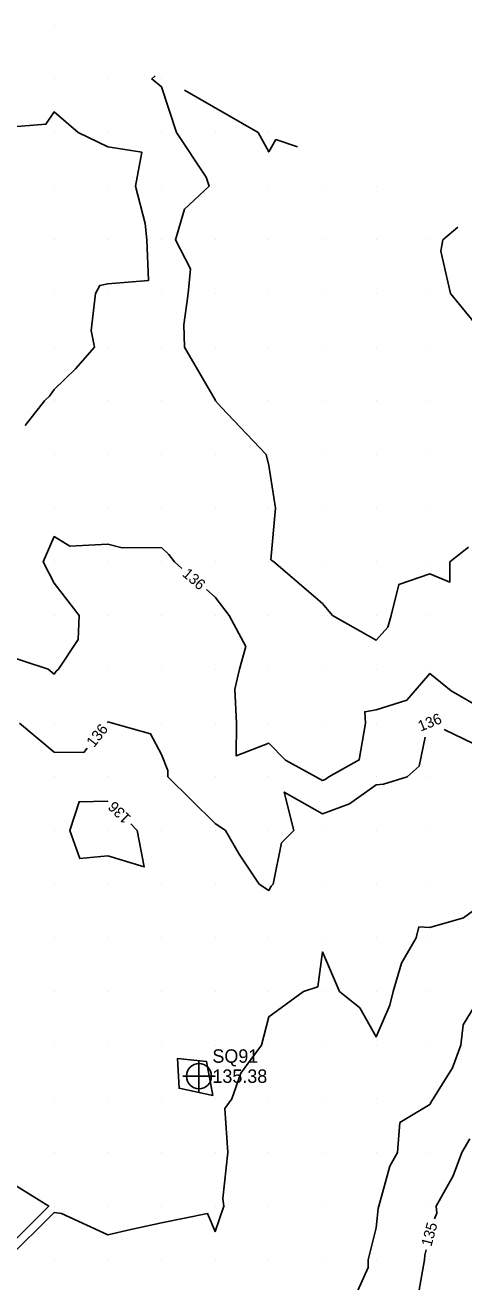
# Model space of a CAD drawing. Extents: x 2354170 to 2357230, y 866100 to 868290.
# Drawn here: x 2354514.6 to 2354596.3, y 867855.9 to 868090 of the extents above; entities that cross this region are included whole.
import ezdxf

# ---------------------------------------------------------------- set-up
doc = ezdxf.new("R2010")
doc.units = 0
for name, color, linetype in [('Default', 7, 'Continuous'), ('DTM Contours Major', 7, 'Continuous'), ('DTM Contours Major Text', 7, 'Continuous'), ('DTM Contours Minor', 7, 'Continuous'), ('DTM Contours Minor Text', 7, 'Continuous'), ('Exist DTM QL2 LIDAR Elevation Point', 7, 'Continuous'), ('Exist DTM Regular Point CELL', 7, 'Continuous'), ('Exist DTM Regular Point Cogo Elevation', 7, 'Continuous'), ('Exist DTM Regular Point Cogo Number', 7, 'Continuous')]:
    doc.layers.add(name, color=color, linetype=linetype)

msp = doc.modelspace()

# ---------------------------------------------------------------- linework, layer by layer
at = {"layer": 'Default'}
for points in [[(2354538.8, 868080.61), (2354538.16, 868080.02), (2354539.97, 868078.54), (2354542.76, 868070.02), (2354548.29, 868061.7), (2354548.86, 868060.02), (2354544.26, 868055.73), (2354542.58, 868050.02), (2354545.35, 868044.64), (2354544.97, 868040.02), (2354544.15, 868034.21), (2354544.25, 868030.02), (2354549.97, 868020.25), (2354550.01, 868020.02), (2354551.11, 868018.88), (2354559.47, 868010.02), (2354559.97, 868007.97), (2354561.22, 868000.02), (2354560.37, 867990.43), (2354560.88, 867990.02), (2354569.97, 867982.27), (2354571.87, 867980.02), (2354579.97, 867975.43), (2354582.13, 867977.85), (2354582.81, 867980.02), (2354584.19, 867985.8), (2354589.97, 867987.78), (2354593.72, 867986.27), (2354593.72, 867990.02), (2354597.18, 867992.8)], [(2354544.25, 868077.88), (2354557.98, 868070.02), (2354559.97, 868066.42), (2354561.3, 868068.69), (2354565.32, 868067.34)], [(2354514.54, 868015.45), (2354518.15, 868020.02), (2354519.11, 868020.88), (2354519.97, 868022.16), (2354523.97, 868026.02), (2354527.51, 868030.02), (2354526.85, 868033.14), (2354527.67, 868040.02), (2354528.47, 868041.52), (2354529.97, 868041.85), (2354537.54, 868042.45), (2354537.25, 868050.02), (2354536.9, 868053.09), (2354535.11, 868060.02), (2354536.28, 868066.34), (2354529.97, 868067.37), (2354524.43, 868070.02), (2354519.97, 868073.87), (2354518.42, 868071.57), (2354509.97, 868070.9)], [(2354595.22, 868052.4), (2354592.42, 868050.02), (2354592.05, 868047.94), (2354593.85, 868040.02), (2354599.97, 868032.51), (2354603.06, 868036.93), (2354603.79, 868040.02), (2354603.29, 868046.69), (2354607.45, 868046.28)], [(2354513.53, 867960.02), (2354519.97, 867954.61), (2354525.47, 867954.52), (2354526.13, 867955.36)], [(2354529.82, 867960.09), (2354529.85, 867960.14), (2354529.97, 867960.23), (2354530.83, 867960.02), (2354537.95, 867958.01), (2354539.97, 867954.17), (2354541.15, 867951.2), (2354541.13, 867950.02), (2354549.97, 867941.33), (2354551.9, 867940.02), (2354554.43, 867935.56), (2354558.17, 867930.02), (2354559.97, 867928.81), (2354560.39, 867929.6), (2354560.8, 867930.02), (2354562.31, 867937.68), (2354564.61, 867940.02), (2354562.84, 867947.15), (2354569.97, 867943.13), (2354575.04, 867944.94), (2354579.97, 867948.53), (2354581.36, 867948.63), (2354585.75, 867950.02), (2354588, 867951.99), (2354589.13, 867957.41)], [(2354592.64, 867958.82), (2354599.97, 867955.29)], [(2354529.97, 867935.3), (2354524.73, 867934.79), (2354522.89, 867940.02), (2354524.62, 867945.36), (2354529.97, 867945.46), (2354529.97, 867945.46)], [(2354534.23, 867941.24), (2354535.46, 867940.02), (2354536.77, 867933.22), (2354529.97, 867935.3)], [(2354599.97, 867926.47), (2354596.25, 867923.74), (2354589.97, 867921.94), (2354587.94, 867922.05), (2354587.43, 867920.02), (2354584.71, 867915.28), (2354583.18, 867910.02), (2354582.52, 867907.47), (2354579.97, 867901.55), (2354576.92, 867906.98), (2354573.17, 867910.02), (2354569.97, 867917.38), (2354569.1, 867910.89), (2354566.41, 867910.02), (2354559.97, 867905.29), (2354558.59, 867900.02), (2354554.75, 867894.8), (2354553.06, 867890.02), (2354551.79, 867888.19), (2354552.35, 867880.02), (2354551.4, 867871.45), (2354551.59, 867870.02), (2354549.97, 867865.27), (2354548.56, 867868.62), (2354539.97, 867866.89), (2354534.28, 867865.7), (2354529.97, 867864.65), (2354521.33, 867868.66), (2354519.97, 867868.85), (2354511.1, 867860.02)], [(2354599.96, 867910.02), (2354596.2, 867903.79), (2354595.78, 867900.02), (2354594.19, 867895.79), (2354590.6, 867890.02), (2354590.36, 867889.63), (2354589.97, 867888.97), (2354584.41, 867885.58), (2354583.93, 867880.02), (2354582.51, 867877.47), (2354580.46, 867870.02), (2354580.38, 867869.61), (2354579.97, 867865.96), (2354578.51, 867860.02), (2354578.5, 867858.56), (2354574.67, 867850.02)], [(2354549.54, 867890.62), (2354548.37, 867896.94), (2354542.96, 867897.55), (2354543.24, 867891.99), (2354549.54, 867890.62)], [(2354590.87, 867867.63), (2354591.27, 867868.72), (2354591.19, 867870.02), (2354594.31, 867875.67), (2354595.93, 867880.02), (2354597.44, 867882.55)], [(2354509.97, 867861), (2354518.96, 867870.02), (2354509.97, 867875.6)], [(2354562.87, 867807.22), (2354565.86, 867810.82), (2354579.2, 867818.45), (2354587.46, 867809.05), (2354589.76, 867808.88), (2354590.78, 867808.87), (2354591.61, 867810.69), (2354589.97, 867812.82), (2354581.97, 867820.02), (2354579.97, 867824.04), (2354577.07, 867830.02), (2354579.97, 867831.47), (2354585.12, 867834.86), (2354587.8, 867840.02), (2354587.72, 867842.27), (2354586.57, 867850.02), (2354587.64, 867852.34), (2354588.99, 867860.02), (2354589.08, 867860.9), (2354589.28, 867861.86)]]:
    msp.add_lwpolyline(points, dxfattribs=at)
at = {"layer": 'DTM Contours Major'}
for points in [[(2354590.87, 867867.63), (2354591.27, 867868.72), (2354591.19, 867870.02), (2354594.31, 867875.67), (2354595.93, 867880.02), (2354597.44, 867882.55)], [(2354562.87, 867807.22), (2354565.86, 867810.82), (2354579.2, 867818.45), (2354587.46, 867809.05), (2354589.76, 867808.88), (2354590.78, 867808.87), (2354591.61, 867810.69), (2354589.97, 867812.82), (2354581.97, 867820.02), (2354579.97, 867824.04), (2354577.07, 867830.02), (2354579.97, 867831.47), (2354585.12, 867834.86), (2354587.8, 867840.02), (2354587.72, 867842.27), (2354586.57, 867850.02), (2354587.64, 867852.34), (2354588.99, 867860.02), (2354589.08, 867860.9), (2354589.28, 867861.86)]]:
    msp.add_lwpolyline(points, dxfattribs=at)
at = {"layer": 'DTM Contours Minor'}
for points in [[(2354509.97, 867972.96), (2354518.83, 867970.02), (2354519.97, 867969.12), (2354520.32, 867969.67), (2354520.76, 867970.02), (2354524.43, 867975.55), (2354524.63, 867980.02), (2354519.97, 867986.07), (2354517.94, 867990.02), (2354519.97, 867994.75), (2354522.91, 867992.97), (2354529.97, 867993.36), (2354532.61, 867992.67), (2354539.97, 867992.69), (2354541.32, 867991.38), (2354542.38, 867990.02), (2354543.78, 867988.81)], [(2354548.33, 867984.9), (2354549.97, 867983.48), (2354552.59, 867980.02), (2354555.7, 867974.29), (2354554.5, 867970.02), (2354553.66, 867966.32), (2354553.93, 867960.02), (2354553.86, 867953.91), (2354559.97, 867956.24), (2354563.07, 867953.12), (2354568.75, 867950.02), (2354569.97, 867949.34), (2354570.47, 867949.52), (2354571.16, 867950.02), (2354576.83, 867953.16), (2354577.98, 867960.02), (2354577.87, 867962.12), (2354579.97, 867962.45), (2354585.72, 867964.27), (2354589.97, 867969.22), (2354593.99, 867965.99), (2354599.97, 867962.53)]]:
    msp.add_lwpolyline(points, dxfattribs=at)
at = {"layer": 'Exist DTM QL2 LIDAR Elevation Point'}
for p, q in [((2354519.97, 868090.02), (2354519.97, 868090.02)), ((2354519.97, 868080.02), (2354519.97, 868080.02)), ((2354529.97, 868080.02), (2354529.97, 868080.02)), ((2354539.97, 868080.02), (2354539.97, 868080.02)), ((2354519.97, 868070.02), (2354519.97, 868070.02)), ((2354529.97, 868070.02), (2354529.97, 868070.02)), ((2354539.97, 868070.02), (2354539.97, 868070.02)), ((2354549.97, 868070.02), (2354549.97, 868070.02)), ((2354559.97, 868070.02), (2354559.97, 868070.02)), ((2354519.97, 868060.02), (2354519.97, 868060.02)), ((2354529.97, 868060.02), (2354529.97, 868060.02)), ((2354539.97, 868060.02), (2354539.97, 868060.02)), ((2354549.97, 868060.02), (2354549.97, 868060.02)), ((2354559.97, 868060.02), (2354559.97, 868060.02)), ((2354569.97, 868060.02), (2354569.97, 868060.02)), ((2354579.97, 868060.02), (2354579.97, 868060.02)), ((2354519.97, 868050.02), (2354519.97, 868050.02)), ((2354529.97, 868050.02), (2354529.97, 868050.02)), ((2354539.97, 868050.02), (2354539.97, 868050.02)), ((2354549.97, 868050.02), (2354549.97, 868050.02)), ((2354559.97, 868050.02), (2354559.97, 868050.02)), ((2354569.97, 868050.02), (2354569.97, 868050.02)), ((2354579.97, 868050.02), (2354579.97, 868050.02)), ((2354589.97, 868050.02), (2354589.97, 868050.02)), ((2354519.97, 868040.02), (2354519.97, 868040.02)), ((2354529.97, 868040.02), (2354529.97, 868040.02)), ((2354539.97, 868040.02), (2354539.97, 868040.02)), ((2354549.97, 868040.02), (2354549.97, 868040.02)), ((2354559.97, 868040.02), (2354559.97, 868040.02)), ((2354569.97, 868040.02), (2354569.97, 868040.02)), ((2354579.97, 868040.02), (2354579.97, 868040.02)), ((2354589.97, 868040.02), (2354589.97, 868040.02)), ((2354519.97, 868030.02), (2354519.97, 868030.02)), ((2354529.97, 868030.02), (2354529.97, 868030.02)), ((2354539.97, 868030.02), (2354539.97, 868030.02)), ((2354549.97, 868030.02), (2354549.97, 868030.02)), ((2354559.97, 868030.02), (2354559.97, 868030.02)), ((2354569.97, 868030.02), (2354569.97, 868030.02)), ((2354579.97, 868030.02), (2354579.97, 868030.02)), ((2354589.97, 868030.02), (2354589.97, 868030.02)), ((2354519.97, 868020.02), (2354519.97, 868020.02)), ((2354529.97, 868020.02), (2354529.97, 868020.02)), ((2354539.97, 868020.02), (2354539.97, 868020.02)), ((2354549.97, 868020.02), (2354549.97, 868020.02)), ((2354559.97, 868020.02), (2354559.97, 868020.02)), ((2354569.97, 868020.02), (2354569.97, 868020.02)), ((2354579.97, 868020.02), (2354579.97, 868020.02)), ((2354589.97, 868020.02), (2354589.97, 868020.02)), ((2354519.97, 868010.02), (2354519.97, 868010.02)), ((2354529.97, 868010.02), (2354529.97, 868010.02)), ((2354539.97, 868010.02), (2354539.97, 868010.02)), ((2354549.97, 868010.02), (2354549.97, 868010.02)), ((2354559.97, 868010.02), (2354559.97, 868010.02)), ((2354569.97, 868010.02), (2354569.97, 868010.02)), ((2354579.97, 868010.02), (2354579.97, 868010.02)), ((2354589.97, 868010.02), (2354589.97, 868010.02)), ((2354519.97, 868000.02), (2354519.97, 868000.02)), ((2354529.97, 868000.02), (2354529.97, 868000.02)), ((2354539.97, 868000.02), (2354539.97, 868000.02)), ((2354549.97, 868000.02), (2354549.97, 868000.02)), ((2354559.97, 868000.02), (2354559.97, 868000.02)), ((2354569.97, 868000.02), (2354569.97, 868000.02)), ((2354579.97, 868000.02), (2354579.97, 868000.02)), ((2354589.97, 868000.02), (2354589.97, 868000.02)), ((2354519.97, 867990.02), (2354519.97, 867990.02)), ((2354529.97, 867990.02), (2354529.97, 867990.02)), ((2354539.97, 867990.02), (2354539.97, 867990.02)), ((2354549.97, 867990.02), (2354549.97, 867990.02)), ((2354559.97, 867990.02), (2354559.97, 867990.02)), ((2354569.97, 867990.02), (2354569.97, 867990.02)), ((2354579.97, 867990.02), (2354579.97, 867990.02)), ((2354589.97, 867990.02), (2354589.97, 867990.02)), ((2354519.97, 867980.02), (2354519.97, 867980.02)), ((2354529.97, 867980.02), (2354529.97, 867980.02)), ((2354539.97, 867980.02), (2354539.97, 867980.02)), ((2354549.97, 867980.02), (2354549.97, 867980.02)), ((2354559.97, 867980.02), (2354559.97, 867980.02)), ((2354569.97, 867980.02), (2354569.97, 867980.02)), ((2354579.97, 867980.02), (2354579.97, 867980.02)), ((2354589.97, 867980.02), (2354589.97, 867980.02)), ((2354519.97, 867970.02), (2354519.97, 867970.02)), ((2354529.97, 867970.02), (2354529.97, 867970.02)), ((2354539.97, 867970.02), (2354539.97, 867970.02)), ((2354549.97, 867970.02), (2354549.97, 867970.02)), ((2354559.97, 867970.02), (2354559.97, 867970.02)), ((2354569.97, 867970.02), (2354569.97, 867970.02)), ((2354579.97, 867970.02), (2354579.97, 867970.02)), ((2354589.97, 867970.02), (2354589.97, 867970.02)), ((2354519.97, 867960.02), (2354519.97, 867960.02)), ((2354529.97, 867960.02), (2354529.97, 867960.02)), ((2354539.97, 867960.02), (2354539.97, 867960.02)), ((2354549.97, 867960.02), (2354549.97, 867960.02)), ((2354559.97, 867960.02), (2354559.97, 867960.02)), ((2354569.97, 867960.02), (2354569.97, 867960.02)), ((2354579.97, 867960.02), (2354579.97, 867960.02)), ((2354589.97, 867960.02), (2354589.97, 867960.02)), ((2354519.97, 867950.02), (2354519.97, 867950.02)), ((2354529.97, 867950.02), (2354529.97, 867950.02)), ((2354539.97, 867950.02), (2354539.97, 867950.02)), ((2354549.97, 867950.02), (2354549.97, 867950.02)), ((2354559.97, 867950.02), (2354559.97, 867950.02)), ((2354569.97, 867950.02), (2354569.97, 867950.02)), ((2354579.97, 867950.02), (2354579.97, 867950.02)), ((2354589.97, 867950.02), (2354589.97, 867950.02)), ((2354519.97, 867940.02), (2354519.97, 867940.02)), ((2354529.97, 867940.02), (2354529.97, 867940.02)), ((2354539.97, 867940.02), (2354539.97, 867940.02)), ((2354549.97, 867940.02), (2354549.97, 867940.02)), ((2354559.97, 867940.02), (2354559.97, 867940.02)), ((2354569.97, 867940.02), (2354569.97, 867940.02)), ((2354579.97, 867940.02), (2354579.97, 867940.02)), ((2354589.97, 867940.02), (2354589.97, 867940.02)), ((2354519.97, 867930.02), (2354519.97, 867930.02)), ((2354529.97, 867930.02), (2354529.97, 867930.02)), ((2354539.97, 867930.02), (2354539.97, 867930.02)), ((2354549.97, 867930.02), (2354549.97, 867930.02)), ((2354559.97, 867930.02), (2354559.97, 867930.02)), ((2354569.97, 867930.02), (2354569.97, 867930.02)), ((2354579.97, 867930.02), (2354579.97, 867930.02)), ((2354589.97, 867930.02), (2354589.97, 867930.02)), ((2354519.97, 867920.02), (2354519.97, 867920.02)), ((2354529.97, 867920.02), (2354529.97, 867920.02)), ((2354539.97, 867920.02), (2354539.97, 867920.02)), ((2354549.97, 867920.02), (2354549.97, 867920.02)), ((2354559.97, 867920.02), (2354559.97, 867920.02)), ((2354569.97, 867920.02), (2354569.97, 867920.02)), ((2354579.97, 867920.02), (2354579.97, 867920.02)), ((2354589.97, 867920.02), (2354589.97, 867920.02)), ((2354519.97, 867910.02), (2354519.97, 867910.02)), ((2354529.97, 867910.02), (2354529.97, 867910.02)), ((2354539.97, 867910.02), (2354539.97, 867910.02)), ((2354549.97, 867910.02), (2354549.97, 867910.02)), ((2354559.97, 867910.02), (2354559.97, 867910.02)), ((2354569.97, 867910.02), (2354569.97, 867910.02)), ((2354579.97, 867910.02), (2354579.97, 867910.02)), ((2354589.97, 867910.02), (2354589.97, 867910.02)), ((2354519.97, 867900.02), (2354519.97, 867900.02)), ((2354529.97, 867900.02), (2354529.97, 867900.02)), ((2354539.97, 867900.02), (2354539.97, 867900.02)), ((2354549.97, 867900.02), (2354549.97, 867900.02)), ((2354559.97, 867900.02), (2354559.97, 867900.02)), ((2354569.97, 867900.02), (2354569.97, 867900.02)), ((2354579.97, 867900.02), (2354579.97, 867900.02)), ((2354589.97, 867900.02), (2354589.97, 867900.02)), ((2354519.97, 867890.02), (2354519.97, 867890.02)), ((2354529.97, 867890.02), (2354529.97, 867890.02)), ((2354539.97, 867890.02), (2354539.97, 867890.02)), ((2354549.97, 867890.02), (2354549.97, 867890.02)), ((2354559.97, 867890.02), (2354559.97, 867890.02)), ((2354569.97, 867890.02), (2354569.97, 867890.02)), ((2354579.97, 867890.02), (2354579.97, 867890.02)), ((2354589.97, 867890.02), (2354589.97, 867890.02)), ((2354519.97, 867880.02), (2354519.97, 867880.02)), ((2354529.97, 867880.02), (2354529.97, 867880.02)), ((2354539.97, 867880.02), (2354539.97, 867880.02)), ((2354549.97, 867880.02), (2354549.97, 867880.02)), ((2354559.97, 867880.02), (2354559.97, 867880.02)), ((2354569.97, 867880.02), (2354569.97, 867880.02)), ((2354579.97, 867880.02), (2354579.97, 867880.02)), ((2354589.97, 867880.02), (2354589.97, 867880.02)), ((2354519.97, 867870.02), (2354519.97, 867870.02)), ((2354529.97, 867870.02), (2354529.97, 867870.02)), ((2354539.97, 867870.02), (2354539.97, 867870.02)), ((2354549.97, 867870.02), (2354549.97, 867870.02)), ((2354559.97, 867870.02), (2354559.97, 867870.02)), ((2354569.97, 867870.02), (2354569.97, 867870.02)), ((2354579.97, 867870.02), (2354579.97, 867870.02)), ((2354589.97, 867870.02), (2354589.97, 867870.02)), ((2354519.97, 867860.02), (2354519.97, 867860.02)), ((2354529.97, 867860.02), (2354529.97, 867860.02)), ((2354539.97, 867860.02), (2354539.97, 867860.02)), ((2354549.97, 867860.02), (2354549.97, 867860.02)), ((2354559.97, 867860.02), (2354559.97, 867860.02)), ((2354569.97, 867860.02), (2354569.97, 867860.02)), ((2354579.97, 867860.02), (2354579.97, 867860.02)), ((2354589.97, 867860.02), (2354589.97, 867860.02))]:
    msp.add_line(p, q, dxfattribs=at)
at = {"layer": 'Exist DTM Regular Point CELL'}
msp.add_lwpolyline([(2354546.96, 867897.23), (2354546.96, 867891.23), (2354546.96, 867894.23), (2354549.96, 867894.23), (2354543.96, 867894.23)], dxfattribs=at)
msp.add_circle((2354546.96, 867894.23), 2.34, dxfattribs=at)

# ---------------------------------------------------------------- texts
at = {"layer": 'Default'}
for s, rotation, p in [('136', 21.9607, (2354588.26, 867958.4)), ('136', 52.0467, (2354527.39, 867955.34)), ('136', 135.314, (2354534.4, 867942.48)), ('135', 74.6367, (2354590.26, 867862.37))]:
    msp.add_text(s, height=2, rotation=rotation, dxfattribs=at).set_placement(p)
at = {"layer": 'DTM Contours Major Text'}
msp.add_text('135', height=2, rotation=74.6367, dxfattribs=at).set_placement((2354590.26, 867862.37))
at = {"layer": 'DTM Contours Minor Text'}
msp.add_text('136', height=2, rotation=319.2227, dxfattribs=at).set_placement((2354543.7, 867987.56))
at = {"layer": 'Exist DTM Regular Point Cogo Elevation'}
msp.add_text('135.38', height=2.5, dxfattribs=at).set_placement((2354549.46, 867892.98))
at = {"layer": 'Exist DTM Regular Point Cogo Number'}
msp.add_text('SQ91', height=2.5, dxfattribs=at).set_placement((2354549.46, 867896.73))

doc.saveas('drawing.dxf')
